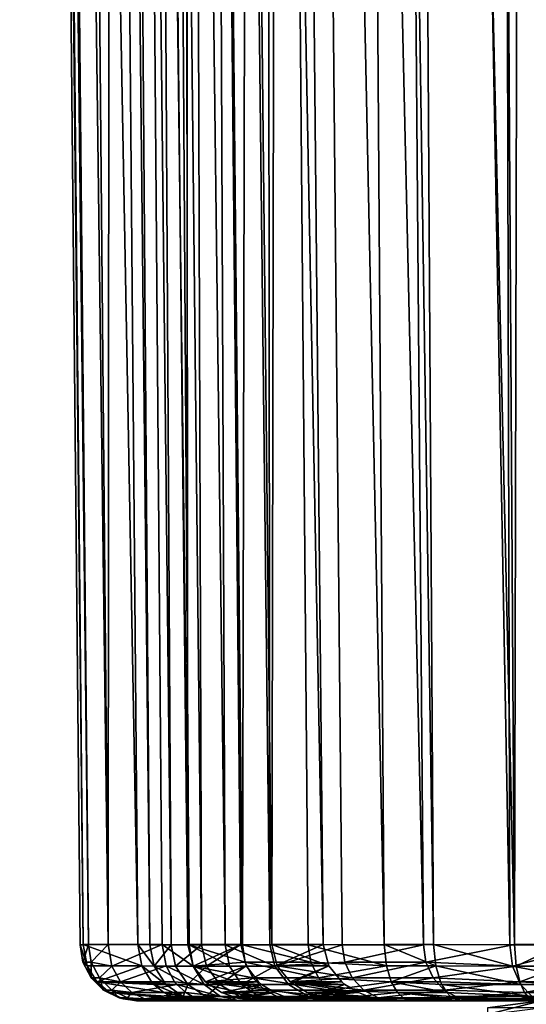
# Model space of a CAD drawing. Header units: millimetres. Extents: x -39.5 to 39.5, y -2 to 94.9.
# Tile 412 of 656: x -17.4 to -14.7, y 38 to 43.2. Entities that reach past the tile are written whole.
import ezdxf

# ---------------------------------------------------------------- set-up
doc = ezdxf.new("R2010")
doc.units = ezdxf.units.MM
doc.header["$LTSCALE"] = 65.185185
for name, color, linetype in [('11', 7, 'CONTINUOUS'), ('12', 7, 'CONTINUOUS'), ('128', 7, 'CONTINUOUS'), ('129', 7, 'CONTINUOUS'), ('130', 7, 'CONTINUOUS'), ('131', 7, 'CONTINUOUS'), ('132', 7, 'CONTINUOUS'), ('133', 7, 'CONTINUOUS'), ('134', 7, 'CONTINUOUS'), ('135', 7, 'CONTINUOUS'), ('136', 7, 'CONTINUOUS'), ('137', 7, 'CONTINUOUS'), ('138', 7, 'CONTINUOUS'), ('139', 7, 'CONTINUOUS'), ('151', 7, 'CONTINUOUS'), ('40', 7, 'CONTINUOUS'), ('41', 7, 'CONTINUOUS'), ('42', 7, 'CONTINUOUS'), ('56', 7, 'CONTINUOUS'), ('57', 7, 'CONTINUOUS'), ('58', 7, 'CONTINUOUS'), ('59', 7, 'CONTINUOUS'), ('60', 7, 'CONTINUOUS'), ('61', 7, 'CONTINUOUS'), ('634', 7, 'CONTINUOUS'), ('638', 7, 'CONTINUOUS')]:
    doc.layers.add(name, color=color, linetype=linetype)

msp = doc.modelspace()

# ---------------------------------------------------------------- linework, layer by layer
at = {"layer": '11', "color": 7, "linetype": 'Continuous'}
for points in [[(-16.7915, 38, -0.4647), (-16.5015, 38, -0.4488), (-16.7963, 38, 0.2318), (-16.7915, 38, -0.4647)], [(-16.7963, 38, 0.2318), (-16.5015, 38, -0.4488), (-16.7946, 38, 0.3335), (-16.7963, 38, 0.2318)], [(-16.5015, 38, -0.4488), (-12.1114, 38, -11.6397), (-16.7946, 38, 0.3335), (-16.5015, 38, -0.4488)], [(-16.7946, 38, 0.3335), (-12.1114, 38, -11.6397), (-16.7598, 38, 1.1314), (-16.7946, 38, 0.3335)], [(-12.1114, 38, -11.6397), (-12.0407, 38, -11.7129), (-16.7598, 38, 1.1314), (-12.1114, 38, -11.6397)], [(-16.7598, 38, 1.1314), (-12.0407, 38, -11.7129), (-16.7527, 38, 1.2319), (-16.7598, 38, 1.1314)], [(-12.0407, 38, -11.7129), (-11.5448, 38, -12.2019), (-16.7527, 38, 1.2319), (-12.0407, 38, -11.7129)], [(-16.7527, 38, 1.2319), (-11.5448, 38, -12.2019), (-16.6871, 38, 1.9264), (-16.7527, 38, 1.2319)], [(-11.5448, 38, -12.2019), (-11.351, 38, -11.9857), (-16.6871, 38, 1.9264), (-11.5448, 38, -12.2019)], [(-16.6871, 38, 1.9264), (-11.351, 38, -11.9857), (-13.717, 38, -5.5581), (-16.6871, 38, 1.9264)], [(-16.3996, 38, 1.8853), (-16.6871, 38, 1.9264), (-14.0801, 38, -4.5606), (-16.3996, 38, 1.8853)], [(-14.0801, 38, -4.5606), (-16.6871, 38, 1.9264), (-13.717, 38, -5.5581), (-14.0801, 38, -4.5606)], [(-12.9294, 38, -10.2632), (-12.1114, 38, -11.6397), (-16.5015, 38, -0.4488), (-12.9294, 38, -10.2632)], [(-16.4407, 38, -1.4844), (-12.9294, 38, -10.2632), (-16.5015, 38, -0.4488), (-16.4407, 38, -1.4844)], [(-13.5483, 38, -9.4309), (-12.9294, 38, -10.2632), (-16.4407, 38, -1.4844), (-13.5483, 38, -9.4309)], [(-14.112, 38, -8.5646), (-13.5483, 38, -9.4309), (-16.4407, 38, -1.4844), (-14.112, 38, -8.5646)], [(-16.3156, 38, -2.5104), (-14.112, 38, -8.5646), (-16.4407, 38, -1.4844), (-16.3156, 38, -2.5104)], [(-16.2483, 38, 2.9136), (-16.3996, 38, 1.8853), (-14.7306, 38, -1.4319), (-16.2483, 38, 2.9136)], [(-14.7306, 38, -1.4319), (-16.3996, 38, 1.8853), (-14.5881, 38, -2.4921), (-14.7306, 38, -1.4319)], [(-14.5881, 38, -2.4921), (-16.3996, 38, 1.8853), (-14.3702, 38, -3.5397), (-14.5881, 38, -2.4921)], [(-14.3702, 38, -3.5397), (-16.3996, 38, 1.8853), (-14.0801, 38, -4.5606), (-14.3702, 38, -3.5397)], [(-14.6205, 38, -7.6641), (-14.112, 38, -8.5646), (-16.3156, 38, -2.5104), (-14.6205, 38, -7.6641)], [(-16.1263, 38, -3.527), (-14.6205, 38, -7.6641), (-16.3156, 38, -2.5104), (-16.1263, 38, -3.527)], [(-16.0341, 38, 3.9255), (-16.2483, 38, 2.9136), (-14.7943, 38, -0.3618), (-16.0341, 38, 3.9255)], [(-14.7943, 38, -0.3618), (-16.2483, 38, 2.9136), (-14.7306, 38, -1.4319), (-14.7943, 38, -0.3618)], [(-15.3355, 38, -6.8551), (-15.0737, 38, -6.7295), (-16.1541, 38, -4.6061), (-15.3355, 38, -6.8551)], [(-16.1541, 38, -4.6061), (-15.0737, 38, -6.7295), (-15.8727, 38, -4.534), (-16.1541, 38, -4.6061)], [(-15.9489, 38, -5.2728), (-15.3355, 38, -6.8551), (-16.1541, 38, -4.6061), (-15.9489, 38, -5.2728)], [(-15.8727, 38, -4.534), (-14.6205, 38, -7.6641), (-16.1263, 38, -3.527), (-15.8727, 38, -4.534)], [(-15.7571, 38, 4.921), (-16.0341, 38, 3.9255), (-14.6955, 38, 1.7586), (-15.7571, 38, 4.921)], [(-14.6955, 38, 1.7586), (-16.0341, 38, 3.9255), (-14.7819, 38, 0.7103), (-14.6955, 38, 1.7586)], [(-14.7819, 38, 0.7103), (-16.0341, 38, 3.9255), (-14.7943, 38, -0.3618), (-14.7819, 38, 0.7103)], [(-15.6065, 38, -6.2135), (-15.3355, 38, -6.8551), (-15.9489, 38, -5.2728), (-15.6065, 38, -6.2135)], [(-15.917, 38, -5.3684), (-15.6065, 38, -6.2135), (-15.9489, 38, -5.2728), (-15.917, 38, -5.3684)], [(-15.6438, 38, -6.1189), (-15.6065, 38, -6.2135), (-15.917, 38, -5.3684), (-15.6438, 38, -6.1189)], [(-15.0737, 38, -6.7295), (-14.6205, 38, -7.6641), (-15.8727, 38, -4.534), (-15.0737, 38, -6.7295)], [(-15.4172, 38, 5.9002), (-15.7571, 38, 4.921), (-14.534, 38, 2.7883), (-15.4172, 38, 5.9002)], [(-14.534, 38, 2.7883), (-15.7571, 38, 4.921), (-14.6955, 38, 1.7586), (-14.534, 38, 2.7883)], [(-15.6911, 38, 5.9965), (-15.4172, 38, 5.9002), (-15.4291, 38, 6.6419), (-15.6911, 38, 5.9965)], [(-15.4291, 38, 6.6419), (-15.4172, 38, 5.9002), (-14.3084, 38, 3.7851), (-15.4291, 38, 6.6419)], [(-15.3886, 38, 6.7352), (-15.4291, 38, 6.6419), (-14.3084, 38, 3.7851), (-15.3886, 38, 6.7352)], [(-14.3084, 38, 3.7851), (-15.4172, 38, 5.9002), (-14.534, 38, 2.7883), (-14.3084, 38, 3.7851)], [(-15.051, 38, 7.459), (-15.3886, 38, 6.7352), (-14.3084, 38, 3.7851), (-15.051, 38, 7.459)], [(-15.006, 38, 7.5491), (-15.051, 38, 7.459), (-14.019, 38, 4.7456), (-15.006, 38, 7.5491)], [(-14.019, 38, 4.7456), (-15.051, 38, 7.459), (-14.3084, 38, 3.7851), (-14.019, 38, 4.7456)], [(-14.6797, 38, 8.1656), (-15.006, 38, 7.5491), (-13.6696, 38, 5.6724), (-14.6797, 38, 8.1656)], [(-13.6696, 38, 5.6724), (-15.006, 38, 7.5491), (-14.019, 38, 4.7456), (-13.6696, 38, 5.6724)]]:
    msp.add_3dface(points, dxfattribs=at)
at = {"layer": '12', "color": 7, "linetype": 'Continuous'}
for points in [[(-17.0701, 71, -0.9232), (-16.9724, 71, -2.0434), (-16.7251, 38.2974, -1.6633), (-17.0701, 71, -0.9232)], [(-16.7902, 38.2987, -0.765), (-17.0701, 71, -0.9232), (-16.7251, 38.2974, -1.6633), (-16.7902, 38.2987, -0.765)], [(-16.9724, 71, -2.0434), (-16.8014, 71, -3.1548), (-16.612, 38.2974, -2.5568), (-16.9724, 71, -2.0434)], [(-16.7251, 38.2974, -1.6633), (-16.9724, 71, -2.0434), (-16.612, 38.2974, -2.5568), (-16.7251, 38.2974, -1.6633)], [(-16.9246, 71, 2.4075), (-16.6596, 38.2987, 2.2255), (-16.5165, 38.2974, 3.1148), (-16.9246, 71, 2.4075)], [(-16.7297, 71, 3.5149), (-16.9246, 71, 2.4075), (-16.5165, 38.2974, 3.1148), (-16.7297, 71, 3.5149)], [(-16.8014, 71, -3.1548), (-16.5576, 71, -4.2526), (-16.4512, 38.2974, -3.443), (-16.8014, 71, -3.1548)], [(-16.612, 38.2974, -2.5568), (-16.8014, 71, -3.1548), (-16.4512, 38.2974, -3.443), (-16.612, 38.2974, -2.5568)], [(-16.4625, 71, 4.6072), (-16.7297, 71, 3.5149), (-16.3259, 38.2974, 3.9951), (-16.4625, 71, 4.6072)], [(-16.3259, 38.2974, 3.9951), (-16.7297, 71, 3.5149), (-16.5165, 38.2974, 3.1148), (-16.3259, 38.2974, 3.9951)], [(-16.5576, 71, -4.2526), (-16.2432, 38.2987, -4.3193), (-16.4512, 38.2974, -3.443), (-16.5576, 71, -4.2526)], [(-16.124, 71, 5.6795), (-16.4625, 71, 4.6072), (-16.0885, 38.2974, 4.8638), (-16.124, 71, 5.6795)], [(-16.0885, 38.2974, 4.8638), (-16.4625, 71, 4.6072), (-16.3259, 38.2974, 3.9951), (-16.0885, 38.2974, 4.8638)], [(-15.8049, 38.2987, 5.7185), (-16.124, 71, 5.6795), (-16.0885, 38.2974, 4.8638), (-15.8049, 38.2987, 5.7185)], [(-15.4174, 71, -7.3854), (-14.8985, 71, -8.383), (-14.8155, 38.2974, -7.9371), (-15.4174, 71, -7.3854)], [(-15.2194, 38.2987, -7.1321), (-15.4174, 71, -7.3854), (-14.8155, 38.2974, -7.9371), (-15.2194, 38.2987, -7.1321)], [(-14.8985, 71, -8.383), (-14.3151, 71, -9.3443), (-14.369, 38.2974, -8.7193), (-14.8985, 71, -8.383)], [(-14.8155, 38.2974, -7.9371), (-14.8985, 71, -8.383), (-14.369, 38.2974, -8.7193), (-14.8155, 38.2974, -7.9371)]]:
    msp.add_3dface(points, dxfattribs=at)
at = {"layer": '128', "color": 7, "linetype": 'Continuous'}
for points in [[(-15.2194, 38.2987, -7.1321), (-14.8155, 38.2974, -7.9371), (-14.8003, 38.1834, -7.9154), (-15.2194, 38.2987, -7.1321)], [(-15.2083, 38.1845, -7.1012), (-15.2194, 38.2987, -7.1321), (-14.8003, 38.1834, -7.9154), (-15.2083, 38.1845, -7.1012)], [(-14.8155, 38.2974, -7.9371), (-14.369, 38.2974, -8.7193), (-14.8003, 38.1834, -7.9154), (-14.8155, 38.2974, -7.9371)], [(-14.8003, 38.1834, -7.9154), (-14.369, 38.2974, -8.7193), (-14.3489, 38.1834, -8.7071), (-14.8003, 38.1834, -7.9154)], [(-15.2083, 38.1845, -7.1012), (-14.8003, 38.1834, -7.9154), (-14.7586, 38.0869, -7.8549), (-15.2083, 38.1845, -7.1012)], [(-15.1828, 38.1001, -7.03), (-15.2083, 38.1845, -7.1012), (-14.7586, 38.0869, -7.8549), (-15.1828, 38.1001, -7.03)], [(-14.8003, 38.1834, -7.9154), (-14.3489, 38.1834, -8.7071), (-14.293, 38.0869, -8.6732), (-14.8003, 38.1834, -7.9154)], [(-14.7586, 38.0869, -7.8549), (-14.8003, 38.1834, -7.9154), (-14.293, 38.0869, -8.6732), (-14.7586, 38.0869, -7.8549)], [(-15.1767, 38.0863, -7.0125), (-15.1828, 38.1001, -7.03), (-14.7586, 38.0869, -7.8549), (-15.1767, 38.0863, -7.0125)], [(-15.1767, 38.0863, -7.0125), (-14.7586, 38.0869, -7.8549), (-14.6959, 38.0225, -7.7659), (-15.1767, 38.0863, -7.0125)], [(-15.1493, 38.0429, -6.9372), (-15.1767, 38.0863, -7.0125), (-14.6959, 38.0225, -7.7659), (-15.1493, 38.0429, -6.9372)], [(-14.7586, 38.0869, -7.8549), (-14.293, 38.0869, -8.6732), (-14.6959, 38.0225, -7.7659), (-14.7586, 38.0869, -7.8549)], [(-15.1293, 38.0222, -6.8819), (-15.1493, 38.0429, -6.9372), (-14.6959, 38.0225, -7.7659), (-15.1293, 38.0222, -6.8819)], [(-14.6205, 38, -7.6641), (-15.1293, 38.0222, -6.8819), (-14.6959, 38.0225, -7.7659), (-14.6205, 38, -7.6641)], [(-15.1293, 38.0222, -6.8819), (-14.6205, 38, -7.6641), (-15.1119, 38.0102, -6.834), (-15.1293, 38.0222, -6.8819)], [(-14.6205, 38, -7.6641), (-15.0737, 38, -6.7295), (-15.1119, 38.0102, -6.834), (-14.6205, 38, -7.6641)]]:
    msp.add_3dface(points, dxfattribs=at)
at = {"layer": '129', "color": 7, "linetype": 'Continuous'}
for points in [[(-15.4811, 38.2987, -7.2577), (-15.2194, 38.2987, -7.1321), (-15.2083, 38.1845, -7.1012), (-15.4811, 38.2987, -7.2577)], [(-15.4811, 38.2987, -7.2577), (-15.2083, 38.1845, -7.1012), (-15.4701, 38.1847, -7.2268), (-15.4811, 38.2987, -7.2577)], [(-15.4701, 38.1847, -7.2268), (-15.2083, 38.1845, -7.1012), (-15.4446, 38.1002, -7.1556), (-15.4701, 38.1847, -7.2268)], [(-15.2083, 38.1845, -7.1012), (-15.1828, 38.1001, -7.03), (-15.4446, 38.1002, -7.1556), (-15.2083, 38.1845, -7.1012)], [(-15.1828, 38.1001, -7.03), (-15.1767, 38.0863, -7.0125), (-15.4446, 38.1002, -7.1556), (-15.1828, 38.1001, -7.03)], [(-15.1767, 38.0863, -7.0125), (-15.1493, 38.0429, -6.9372), (-15.4446, 38.1002, -7.1556), (-15.1767, 38.0863, -7.0125)], [(-15.4446, 38.1002, -7.1556), (-15.1493, 38.0429, -6.9372), (-15.4111, 38.0428, -7.0626), (-15.4446, 38.1002, -7.1556)], [(-15.1493, 38.0429, -6.9372), (-15.1293, 38.0222, -6.8819), (-15.4111, 38.0428, -7.0626), (-15.1493, 38.0429, -6.9372)], [(-15.1293, 38.0222, -6.8819), (-15.1119, 38.0102, -6.834), (-15.4111, 38.0428, -7.0626), (-15.1293, 38.0222, -6.8819)], [(-15.4111, 38.0428, -7.0626), (-15.1119, 38.0102, -6.834), (-15.3736, 38.0102, -6.9593), (-15.4111, 38.0428, -7.0626)], [(-15.0737, 38, -6.7295), (-15.3355, 38, -6.8551), (-15.3736, 38.0102, -6.9593), (-15.0737, 38, -6.7295)], [(-15.1119, 38.0102, -6.834), (-15.0737, 38, -6.7295), (-15.3736, 38.0102, -6.9593), (-15.1119, 38.0102, -6.834)]]:
    msp.add_3dface(points, dxfattribs=at)
at = {"layer": '130', "color": 7, "linetype": 'Continuous'}
for points in [[(-16.5244, 38.2987, -4.3914), (-16.2337, 38.2971, -5.367), (-16.2191, 38.2051, -5.3621), (-16.5244, 38.2987, -4.3914)], [(-16.5244, 38.2987, -4.3914), (-16.2191, 38.2051, -5.3621), (-16.496, 38.1844, -4.408), (-16.5244, 38.2987, -4.3914)], [(-16.2337, 38.2971, -5.367), (-15.8852, 38.2971, -6.3245), (-15.8709, 38.2051, -6.3188), (-16.2337, 38.2971, -5.367)], [(-16.2337, 38.2971, -5.367), (-15.8709, 38.2051, -6.3188), (-16.2191, 38.2051, -5.3621), (-16.2337, 38.2971, -5.367)], [(-15.8852, 38.2971, -6.3245), (-15.4811, 38.2987, -7.2577), (-15.4701, 38.1847, -7.2268), (-15.8852, 38.2971, -6.3245)], [(-15.8852, 38.2971, -6.3245), (-15.4701, 38.1847, -7.2268), (-15.8709, 38.2051, -6.3188), (-15.8852, 38.2971, -6.3245)], [(-16.2191, 38.2051, -5.3621), (-16.1784, 38.1222, -5.3486), (-16.496, 38.1844, -4.408), (-16.2191, 38.2051, -5.3621)], [(-16.496, 38.1844, -4.408), (-16.1784, 38.1222, -5.3486), (-16.4306, 38.1001, -4.4461), (-16.496, 38.1844, -4.408)], [(-15.8709, 38.2051, -6.3188), (-15.831, 38.1222, -6.3029), (-16.2191, 38.2051, -5.3621), (-15.8709, 38.2051, -6.3188)], [(-16.2191, 38.2051, -5.3621), (-15.831, 38.1222, -6.3029), (-16.1784, 38.1222, -5.3486), (-16.2191, 38.2051, -5.3621)], [(-15.8709, 38.2051, -6.3188), (-15.4701, 38.1847, -7.2268), (-15.831, 38.1222, -6.3029), (-15.8709, 38.2051, -6.3188)], [(-15.4701, 38.1847, -7.2268), (-15.4446, 38.1002, -7.1556), (-15.831, 38.1222, -6.3029), (-15.4701, 38.1847, -7.2268)], [(-16.1784, 38.1222, -5.3486), (-16.1154, 38.0566, -5.3278), (-16.4306, 38.1001, -4.4461), (-16.1784, 38.1222, -5.3486)], [(-15.831, 38.1222, -6.3029), (-15.7694, 38.0566, -6.2784), (-16.1784, 38.1222, -5.3486), (-15.831, 38.1222, -6.3029)], [(-16.1784, 38.1222, -5.3486), (-15.7694, 38.0566, -6.2784), (-16.1154, 38.0566, -5.3278), (-16.1784, 38.1222, -5.3486)], [(-15.831, 38.1222, -6.3029), (-15.4446, 38.1002, -7.1556), (-15.7694, 38.0566, -6.2784), (-15.831, 38.1222, -6.3029)], [(-16.4306, 38.1001, -4.4461), (-16.1154, 38.0566, -5.3278), (-16.3455, 38.0429, -4.4957), (-16.4306, 38.1001, -4.4461)], [(-15.4446, 38.1002, -7.1556), (-15.4111, 38.0428, -7.0626), (-15.7694, 38.0566, -6.2784), (-15.4446, 38.1002, -7.1556)], [(-16.1154, 38.0566, -5.3278), (-16.0364, 38.0145, -5.3017), (-16.3455, 38.0429, -4.4957), (-16.1154, 38.0566, -5.3278)], [(-16.3455, 38.0429, -4.4957), (-16.0364, 38.0145, -5.3017), (-16.2504, 38.0102, -4.5507), (-16.3455, 38.0429, -4.4957)], [(-15.7694, 38.0566, -6.2784), (-15.6921, 38.0145, -6.2476), (-16.1154, 38.0566, -5.3278), (-15.7694, 38.0566, -6.2784)], [(-16.1154, 38.0566, -5.3278), (-15.6921, 38.0145, -6.2476), (-16.0364, 38.0145, -5.3017), (-16.1154, 38.0566, -5.3278)], [(-15.7694, 38.0566, -6.2784), (-15.4111, 38.0428, -7.0626), (-15.6921, 38.0145, -6.2476), (-15.7694, 38.0566, -6.2784)], [(-15.4111, 38.0428, -7.0626), (-15.3736, 38.0102, -6.9593), (-15.6921, 38.0145, -6.2476), (-15.4111, 38.0428, -7.0626)], [(-16.0364, 38.0145, -5.3017), (-15.9489, 38, -5.2728), (-16.2504, 38.0102, -4.5507), (-16.0364, 38.0145, -5.3017)], [(-15.9489, 38, -5.2728), (-16.1541, 38, -4.6061), (-16.2504, 38.0102, -4.5507), (-15.9489, 38, -5.2728)], [(-15.6065, 38, -6.2135), (-15.6438, 38, -6.1189), (-16.0364, 38.0145, -5.3017), (-15.6065, 38, -6.2135)], [(-15.6921, 38.0145, -6.2476), (-15.6065, 38, -6.2135), (-16.0364, 38.0145, -5.3017), (-15.6921, 38.0145, -6.2476)], [(-15.6438, 38, -6.1189), (-15.917, 38, -5.3684), (-16.0364, 38.0145, -5.3017), (-15.6438, 38, -6.1189)], [(-15.917, 38, -5.3684), (-15.9489, 38, -5.2728), (-16.0364, 38.0145, -5.3017), (-15.917, 38, -5.3684)], [(-15.3355, 38, -6.8551), (-15.6065, 38, -6.2135), (-15.6921, 38.0145, -6.2476), (-15.3355, 38, -6.8551)], [(-15.3736, 38.0102, -6.9593), (-15.3355, 38, -6.8551), (-15.6921, 38.0145, -6.2476), (-15.3736, 38.0102, -6.9593)]]:
    msp.add_3dface(points, dxfattribs=at)
at = {"layer": '131', "color": 7, "linetype": 'Continuous'}
for points in [[(-16.2432, 38.2987, -4.3193), (-16.5244, 38.2987, -4.3914), (-16.496, 38.1844, -4.408), (-16.2432, 38.2987, -4.3193)], [(-16.2432, 38.2987, -4.3193), (-16.496, 38.1844, -4.408), (-16.2149, 38.1847, -4.3358), (-16.2432, 38.2987, -4.3193)], [(-16.496, 38.1844, -4.408), (-16.4306, 38.1001, -4.4461), (-16.2149, 38.1847, -4.3358), (-16.496, 38.1844, -4.408)], [(-16.2149, 38.1847, -4.3358), (-16.4306, 38.1001, -4.4461), (-16.1495, 38.1002, -4.374), (-16.2149, 38.1847, -4.3358)], [(-16.1495, 38.1002, -4.374), (-16.4306, 38.1001, -4.4461), (-16.1336, 38.0863, -4.3835), (-16.1495, 38.1002, -4.374)], [(-16.4306, 38.1001, -4.4461), (-16.3455, 38.0429, -4.4957), (-16.1336, 38.0863, -4.3835), (-16.4306, 38.1001, -4.4461)], [(-16.1336, 38.0863, -4.3835), (-16.3455, 38.0429, -4.4957), (-16.0641, 38.0428, -4.4237), (-16.1336, 38.0863, -4.3835)], [(-16.3455, 38.0429, -4.4957), (-16.2504, 38.0102, -4.5507), (-16.0641, 38.0428, -4.4237), (-16.3455, 38.0429, -4.4957)], [(-16.0641, 38.0428, -4.4237), (-16.2504, 38.0102, -4.5507), (-16.0133, 38.0222, -4.4531), (-16.0641, 38.0428, -4.4237)], [(-16.0133, 38.0222, -4.4531), (-16.2504, 38.0102, -4.5507), (-15.9689, 38.0102, -4.4787), (-16.0133, 38.0222, -4.4531)], [(-16.2504, 38.0102, -4.5507), (-16.1541, 38, -4.6061), (-15.9689, 38.0102, -4.4787), (-16.2504, 38.0102, -4.5507)], [(-16.1541, 38, -4.6061), (-15.8727, 38, -4.534), (-15.9689, 38.0102, -4.4787), (-16.1541, 38, -4.6061)]]:
    msp.add_3dface(points, dxfattribs=at)
at = {"layer": '132', "color": 7, "linetype": 'Continuous'}
for points in [[(-16.7902, 38.2987, -0.765), (-16.7251, 38.2974, -1.6633), (-16.7028, 38.1834, -1.6491), (-16.7902, 38.2987, -0.765)], [(-16.7681, 38.1845, -0.7407), (-16.7902, 38.2987, -0.765), (-16.7028, 38.1834, -1.6491), (-16.7681, 38.1845, -0.7407)], [(-16.7251, 38.2974, -1.6633), (-16.612, 38.2974, -2.5568), (-16.7028, 38.1834, -1.6491), (-16.7251, 38.2974, -1.6633)], [(-16.7028, 38.1834, -1.6491), (-16.612, 38.2974, -2.5568), (-16.5887, 38.1834, -2.5533), (-16.7028, 38.1834, -1.6491)], [(-16.612, 38.2974, -2.5568), (-16.4512, 38.2974, -3.443), (-16.5887, 38.1834, -2.5533), (-16.612, 38.2974, -2.5568)], [(-16.5887, 38.1834, -2.5533), (-16.4512, 38.2974, -3.443), (-16.4256, 38.1834, -3.4499), (-16.5887, 38.1834, -2.5533)], [(-16.4512, 38.2974, -3.443), (-16.2432, 38.2987, -4.3193), (-16.4256, 38.1834, -3.4499), (-16.4512, 38.2974, -3.443)], [(-16.2432, 38.2987, -4.3193), (-16.2149, 38.1847, -4.3358), (-16.4256, 38.1834, -3.4499), (-16.2432, 38.2987, -4.3193)], [(-16.7681, 38.1845, -0.7407), (-16.7028, 38.1834, -1.6491), (-16.6411, 38.0869, -1.6091), (-16.7681, 38.1845, -0.7407)], [(-16.7173, 38.1001, -0.6846), (-16.7681, 38.1845, -0.7407), (-16.6411, 38.0869, -1.6091), (-16.7173, 38.1001, -0.6846)], [(-16.7028, 38.1834, -1.6491), (-16.5887, 38.1834, -2.5533), (-16.5242, 38.0869, -2.5433), (-16.7028, 38.1834, -1.6491)], [(-16.6411, 38.0869, -1.6091), (-16.7028, 38.1834, -1.6491), (-16.5242, 38.0869, -2.5433), (-16.6411, 38.0869, -1.6091)], [(-16.5887, 38.1834, -2.5533), (-16.4256, 38.1834, -3.4499), (-16.5242, 38.0869, -2.5433), (-16.5887, 38.1834, -2.5533)], [(-16.5242, 38.0869, -2.5433), (-16.4256, 38.1834, -3.4499), (-16.3548, 38.0869, -3.4694), (-16.5242, 38.0869, -2.5433)], [(-16.4256, 38.1834, -3.4499), (-16.2149, 38.1847, -4.3358), (-16.3548, 38.0869, -3.4694), (-16.4256, 38.1834, -3.4499)], [(-16.2149, 38.1847, -4.3358), (-16.1495, 38.1002, -4.374), (-16.3548, 38.0869, -3.4694), (-16.2149, 38.1847, -4.3358)], [(-16.705, 38.0863, -0.6708), (-16.7173, 38.1001, -0.6846), (-16.6411, 38.0869, -1.6091), (-16.705, 38.0863, -0.6708)], [(-16.705, 38.0863, -0.6708), (-16.6411, 38.0869, -1.6091), (-16.5491, 38.0225, -1.5509), (-16.705, 38.0863, -0.6708)], [(-16.6509, 38.0429, -0.6117), (-16.705, 38.0863, -0.6708), (-16.5491, 38.0225, -1.5509), (-16.6509, 38.0429, -0.6117)], [(-16.6411, 38.0869, -1.6091), (-16.5242, 38.0869, -2.5433), (-16.5491, 38.0225, -1.5509), (-16.6411, 38.0869, -1.6091)], [(-16.5491, 38.0225, -1.5509), (-16.5242, 38.0869, -2.5433), (-16.4282, 38.0225, -2.5285), (-16.5491, 38.0225, -1.5509)], [(-16.5242, 38.0869, -2.5433), (-16.3548, 38.0869, -3.4694), (-16.4282, 38.0225, -2.5285), (-16.5242, 38.0869, -2.5433)], [(-16.4282, 38.0225, -2.5285), (-16.3548, 38.0869, -3.4694), (-16.2495, 38.0225, -3.4973), (-16.4282, 38.0225, -2.5285)], [(-16.1495, 38.1002, -4.374), (-16.1336, 38.0863, -4.3835), (-16.3548, 38.0869, -3.4694), (-16.1495, 38.1002, -4.374)], [(-16.3548, 38.0869, -3.4694), (-16.1336, 38.0863, -4.3835), (-16.2495, 38.0225, -3.4973), (-16.3548, 38.0869, -3.4694)], [(-16.1336, 38.0863, -4.3835), (-16.0641, 38.0428, -4.4237), (-16.2495, 38.0225, -3.4973), (-16.1336, 38.0863, -4.3835)], [(-16.6112, 38.0222, -0.5683), (-16.6509, 38.0429, -0.6117), (-16.5491, 38.0225, -1.5509), (-16.6112, 38.0222, -0.5683)], [(-16.4407, 38, -1.4844), (-16.6112, 38.0222, -0.5683), (-16.5491, 38.0225, -1.5509), (-16.4407, 38, -1.4844)], [(-16.6112, 38.0222, -0.5683), (-16.4407, 38, -1.4844), (-16.5768, 38.0102, -0.5307), (-16.6112, 38.0222, -0.5683)], [(-16.3156, 38, -2.5104), (-16.4407, 38, -1.4844), (-16.5491, 38.0225, -1.5509), (-16.3156, 38, -2.5104)], [(-16.3156, 38, -2.5104), (-16.5491, 38.0225, -1.5509), (-16.4282, 38.0225, -2.5285), (-16.3156, 38, -2.5104)], [(-16.3156, 38, -2.5104), (-16.4282, 38.0225, -2.5285), (-16.2495, 38.0225, -3.4973), (-16.3156, 38, -2.5104)], [(-16.1263, 38, -3.527), (-16.3156, 38, -2.5104), (-16.2495, 38.0225, -3.4973), (-16.1263, 38, -3.527)], [(-16.0641, 38.0428, -4.4237), (-16.0133, 38.0222, -4.4531), (-16.2495, 38.0225, -3.4973), (-16.0641, 38.0428, -4.4237)], [(-16.0133, 38.0222, -4.4531), (-16.1263, 38, -3.527), (-16.2495, 38.0225, -3.4973), (-16.0133, 38.0222, -4.4531)], [(-16.1263, 38, -3.527), (-16.0133, 38.0222, -4.4531), (-15.9689, 38.0102, -4.4787), (-16.1263, 38, -3.527)], [(-16.4407, 38, -1.4844), (-16.5015, 38, -0.4488), (-16.5768, 38.0102, -0.5307), (-16.4407, 38, -1.4844)], [(-15.8727, 38, -4.534), (-16.1263, 38, -3.527), (-15.9689, 38.0102, -4.4787), (-15.8727, 38, -4.534)]]:
    msp.add_3dface(points, dxfattribs=at)
at = {"layer": '133', "color": 7, "linetype": 'Continuous'}
for points in [[(-17.0801, 38.2987, -0.7809), (-16.7902, 38.2987, -0.765), (-16.7681, 38.1845, -0.7407), (-17.0801, 38.2987, -0.7809)], [(-17.0801, 38.2987, -0.7809), (-16.7681, 38.1845, -0.7407), (-17.0581, 38.1847, -0.7566), (-17.0801, 38.2987, -0.7809)], [(-17.0581, 38.1847, -0.7566), (-16.7681, 38.1845, -0.7407), (-17.0072, 38.1002, -0.7005), (-17.0581, 38.1847, -0.7566)], [(-16.7681, 38.1845, -0.7407), (-16.7173, 38.1001, -0.6846), (-17.0072, 38.1002, -0.7005), (-16.7681, 38.1845, -0.7407)], [(-16.7173, 38.1001, -0.6846), (-16.705, 38.0863, -0.6708), (-17.0072, 38.1002, -0.7005), (-16.7173, 38.1001, -0.6846)], [(-16.705, 38.0863, -0.6708), (-16.6509, 38.0429, -0.6117), (-17.0072, 38.1002, -0.7005), (-16.705, 38.0863, -0.6708)], [(-17.0072, 38.1002, -0.7005), (-16.6509, 38.0429, -0.6117), (-16.9407, 38.0428, -0.6274), (-17.0072, 38.1002, -0.7005)], [(-16.6509, 38.0429, -0.6117), (-16.6112, 38.0222, -0.5683), (-16.9407, 38.0428, -0.6274), (-16.6509, 38.0429, -0.6117)], [(-16.6112, 38.0222, -0.5683), (-16.5768, 38.0102, -0.5307), (-16.9407, 38.0428, -0.6274), (-16.6112, 38.0222, -0.5683)], [(-16.9407, 38.0428, -0.6274), (-16.5768, 38.0102, -0.5307), (-16.8665, 38.0102, -0.5463), (-16.9407, 38.0428, -0.6274)], [(-16.5015, 38, -0.4488), (-16.7915, 38, -0.4647), (-16.8665, 38.0102, -0.5463), (-16.5015, 38, -0.4488)], [(-16.5768, 38.0102, -0.5307), (-16.5015, 38, -0.4488), (-16.8665, 38.0102, -0.5463), (-16.5768, 38.0102, -0.5307)]]:
    msp.add_3dface(points, dxfattribs=at)
at = {"layer": '134', "color": 7, "linetype": 'Continuous'}
for points in [[(-17.0963, 38.2971, 0.236), (-17.0801, 38.2987, -0.7809), (-17.0581, 38.1847, -0.7566), (-17.0963, 38.2971, 0.236)], [(-17.0519, 38.2971, 1.254), (-17.0963, 38.2971, 0.236), (-17.0809, 38.2051, 0.2357), (-17.0519, 38.2971, 1.254)], [(-17.0963, 38.2971, 0.236), (-17.0581, 38.1847, -0.7566), (-17.0809, 38.2051, 0.2357), (-17.0963, 38.2971, 0.236)], [(-17.0519, 38.2971, 1.254), (-17.0809, 38.2051, 0.2357), (-17.0365, 38.2051, 1.2528), (-17.0519, 38.2971, 1.254)], [(-16.947, 38.2987, 2.2665), (-17.0519, 38.2971, 1.254), (-17.0365, 38.2051, 1.2528), (-16.947, 38.2987, 2.2665)], [(-16.947, 38.2987, 2.2665), (-17.0365, 38.2051, 1.2528), (-16.9271, 38.1844, 2.2403), (-16.947, 38.2987, 2.2665)], [(-17.0809, 38.2051, 0.2357), (-17.0581, 38.1847, -0.7566), (-17.038, 38.1222, 0.2352), (-17.0809, 38.2051, 0.2357)], [(-17.0809, 38.2051, 0.2357), (-17.038, 38.1222, 0.2352), (-17.0365, 38.2051, 1.2528), (-17.0809, 38.2051, 0.2357)], [(-17.0581, 38.1847, -0.7566), (-17.0072, 38.1002, -0.7005), (-17.038, 38.1222, 0.2352), (-17.0581, 38.1847, -0.7566)], [(-17.0365, 38.2051, 1.2528), (-17.038, 38.1222, 0.2352), (-16.9937, 38.1222, 1.2497), (-17.0365, 38.2051, 1.2528)], [(-17.0365, 38.2051, 1.2528), (-16.9937, 38.1222, 1.2497), (-16.9271, 38.1844, 2.2403), (-17.0365, 38.2051, 1.2528)], [(-16.9271, 38.1844, 2.2403), (-16.9937, 38.1222, 1.2497), (-16.8814, 38.1001, 2.18), (-16.9271, 38.1844, 2.2403)], [(-17.038, 38.1222, 0.2352), (-17.0072, 38.1002, -0.7005), (-16.9717, 38.0566, 0.2342), (-17.038, 38.1222, 0.2352)], [(-17.038, 38.1222, 0.2352), (-16.9717, 38.0566, 0.2342), (-16.9937, 38.1222, 1.2497), (-17.038, 38.1222, 0.2352)], [(-16.9937, 38.1222, 1.2497), (-16.9717, 38.0566, 0.2342), (-16.9276, 38.0566, 1.2448), (-16.9937, 38.1222, 1.2497)], [(-16.9937, 38.1222, 1.2497), (-16.9276, 38.0566, 1.2448), (-16.8814, 38.1001, 2.18), (-16.9937, 38.1222, 1.2497)], [(-17.0072, 38.1002, -0.7005), (-16.9407, 38.0428, -0.6274), (-16.9717, 38.0566, 0.2342), (-17.0072, 38.1002, -0.7005)], [(-16.8814, 38.1001, 2.18), (-16.9276, 38.0566, 1.2448), (-16.8217, 38.0429, 2.1017), (-16.8814, 38.1001, 2.18)], [(-16.9717, 38.0566, 0.2342), (-16.9407, 38.0428, -0.6274), (-16.8885, 38.0145, 0.2331), (-16.9717, 38.0566, 0.2342)], [(-16.9717, 38.0566, 0.2342), (-16.8885, 38.0145, 0.2331), (-16.9276, 38.0566, 1.2448), (-16.9717, 38.0566, 0.2342)], [(-16.9407, 38.0428, -0.6274), (-16.8665, 38.0102, -0.5463), (-16.8885, 38.0145, 0.2331), (-16.9407, 38.0428, -0.6274)], [(-16.9276, 38.0566, 1.2448), (-16.8885, 38.0145, 0.2331), (-16.8446, 38.0145, 1.2387), (-16.9276, 38.0566, 1.2448)], [(-16.9276, 38.0566, 1.2448), (-16.8446, 38.0145, 1.2387), (-16.8217, 38.0429, 2.1017), (-16.9276, 38.0566, 1.2448)], [(-16.8217, 38.0429, 2.1017), (-16.8446, 38.0145, 1.2387), (-16.7549, 38.0102, 2.0145), (-16.8217, 38.0429, 2.1017)], [(-16.7915, 38, -0.4647), (-16.7963, 38, 0.2318), (-16.8885, 38.0145, 0.2331), (-16.7915, 38, -0.4647)], [(-16.8665, 38.0102, -0.5463), (-16.7915, 38, -0.4647), (-16.8885, 38.0145, 0.2331), (-16.8665, 38.0102, -0.5463)], [(-16.8885, 38.0145, 0.2331), (-16.7963, 38, 0.2318), (-16.8446, 38.0145, 1.2387), (-16.8885, 38.0145, 0.2331)], [(-16.7963, 38, 0.2318), (-16.7946, 38, 0.3335), (-16.8446, 38.0145, 1.2387), (-16.7963, 38, 0.2318)], [(-16.7946, 38, 0.3335), (-16.7598, 38, 1.1314), (-16.8446, 38.0145, 1.2387), (-16.7946, 38, 0.3335)], [(-16.7598, 38, 1.1314), (-16.7527, 38, 1.2319), (-16.8446, 38.0145, 1.2387), (-16.7598, 38, 1.1314)], [(-16.8446, 38.0145, 1.2387), (-16.7527, 38, 1.2319), (-16.7549, 38.0102, 2.0145), (-16.8446, 38.0145, 1.2387)], [(-16.7527, 38, 1.2319), (-16.6871, 38, 1.9264), (-16.7549, 38.0102, 2.0145), (-16.7527, 38, 1.2319)]]:
    msp.add_3dface(points, dxfattribs=at)
at = {"layer": '135', "color": 7, "linetype": 'Continuous'}
for points in [[(-16.6596, 38.2987, 2.2255), (-16.947, 38.2987, 2.2665), (-16.9271, 38.1844, 2.2403), (-16.6596, 38.2987, 2.2255)], [(-16.6596, 38.2987, 2.2255), (-16.9271, 38.1844, 2.2403), (-16.6399, 38.1847, 2.1994), (-16.6596, 38.2987, 2.2255)], [(-16.9271, 38.1844, 2.2403), (-16.8814, 38.1001, 2.18), (-16.6399, 38.1847, 2.1994), (-16.9271, 38.1844, 2.2403)], [(-16.6399, 38.1847, 2.1994), (-16.8814, 38.1001, 2.18), (-16.5941, 38.1002, 2.1391), (-16.6399, 38.1847, 2.1994)], [(-16.5941, 38.1002, 2.1391), (-16.8814, 38.1001, 2.18), (-16.583, 38.0863, 2.1242), (-16.5941, 38.1002, 2.1391)], [(-16.8814, 38.1001, 2.18), (-16.8217, 38.0429, 2.1017), (-16.583, 38.0863, 2.1242), (-16.8814, 38.1001, 2.18)], [(-16.583, 38.0863, 2.1242), (-16.8217, 38.0429, 2.1017), (-16.5342, 38.0428, 2.0605), (-16.583, 38.0863, 2.1242)], [(-16.8217, 38.0429, 2.1017), (-16.7549, 38.0102, 2.0145), (-16.5342, 38.0428, 2.0605), (-16.8217, 38.0429, 2.1017)], [(-16.5342, 38.0428, 2.0605), (-16.7549, 38.0102, 2.0145), (-16.4985, 38.0222, 2.0139), (-16.5342, 38.0428, 2.0605)], [(-16.4985, 38.0222, 2.0139), (-16.7549, 38.0102, 2.0145), (-16.4673, 38.0102, 1.9732), (-16.4985, 38.0222, 2.0139)], [(-16.7549, 38.0102, 2.0145), (-16.6871, 38, 1.9264), (-16.4673, 38.0102, 1.9732), (-16.7549, 38.0102, 2.0145)], [(-16.6871, 38, 1.9264), (-16.3996, 38, 1.8853), (-16.4673, 38.0102, 1.9732), (-16.6871, 38, 1.9264)]]:
    msp.add_3dface(points, dxfattribs=at)
at = {"layer": '136', "color": 7, "linetype": 'Continuous'}
for points in [[(-16.5165, 38.2974, 3.1148), (-16.6596, 38.2987, 2.2255), (-16.4955, 38.1834, 3.0985), (-16.5165, 38.2974, 3.1148)], [(-16.6596, 38.2987, 2.2255), (-16.6399, 38.1847, 2.1994), (-16.4955, 38.1834, 3.0985), (-16.6596, 38.2987, 2.2255)], [(-16.3259, 38.2974, 3.9951), (-16.5165, 38.2974, 3.1148), (-16.303, 38.1834, 3.9893), (-16.3259, 38.2974, 3.9951)], [(-16.303, 38.1834, 3.9893), (-16.5165, 38.2974, 3.1148), (-16.4955, 38.1834, 3.0985), (-16.303, 38.1834, 3.9893)], [(-16.0885, 38.2974, 4.8638), (-16.3259, 38.2974, 3.9951), (-16.0625, 38.1834, 4.8684), (-16.0885, 38.2974, 4.8638)], [(-16.0625, 38.1834, 4.8684), (-16.3259, 38.2974, 3.9951), (-16.303, 38.1834, 3.9893), (-16.0625, 38.1834, 4.8684)], [(-15.8049, 38.2987, 5.7185), (-16.0885, 38.2974, 4.8638), (-16.0625, 38.1834, 4.8684), (-15.8049, 38.2987, 5.7185)], [(-15.7752, 38.1845, 5.7326), (-15.8049, 38.2987, 5.7185), (-16.0625, 38.1834, 4.8684), (-15.7752, 38.1845, 5.7326)], [(-16.6399, 38.1847, 2.1994), (-16.5941, 38.1002, 2.1391), (-16.4376, 38.0869, 3.0534), (-16.6399, 38.1847, 2.1994)], [(-16.4955, 38.1834, 3.0985), (-16.6399, 38.1847, 2.1994), (-16.4376, 38.0869, 3.0534), (-16.4955, 38.1834, 3.0985)], [(-16.303, 38.1834, 3.9893), (-16.4955, 38.1834, 3.0985), (-16.2396, 38.0869, 3.9738), (-16.303, 38.1834, 3.9893)], [(-16.2396, 38.0869, 3.9738), (-16.4955, 38.1834, 3.0985), (-16.4376, 38.0869, 3.0534), (-16.2396, 38.0869, 3.9738)], [(-16.0625, 38.1834, 4.8684), (-16.303, 38.1834, 3.9893), (-16.2396, 38.0869, 3.9738), (-16.0625, 38.1834, 4.8684)], [(-15.9902, 38.0869, 4.8816), (-16.0625, 38.1834, 4.8684), (-16.2396, 38.0869, 3.9738), (-15.9902, 38.0869, 4.8816)], [(-15.7752, 38.1845, 5.7326), (-16.0625, 38.1834, 4.8684), (-15.9902, 38.0869, 4.8816), (-15.7752, 38.1845, 5.7326)], [(-15.7068, 38.1001, 5.7649), (-15.7752, 38.1845, 5.7326), (-15.9902, 38.0869, 4.8816), (-15.7068, 38.1001, 5.7649)], [(-16.5941, 38.1002, 2.1391), (-16.583, 38.0863, 2.1242), (-16.4376, 38.0869, 3.0534), (-16.5941, 38.1002, 2.1391)], [(-16.4376, 38.0869, 3.0534), (-16.583, 38.0863, 2.1242), (-16.351, 38.0225, 2.9873), (-16.4376, 38.0869, 3.0534)], [(-16.583, 38.0863, 2.1242), (-16.5342, 38.0428, 2.0605), (-16.351, 38.0225, 2.9873), (-16.583, 38.0863, 2.1242)], [(-16.2396, 38.0869, 3.9738), (-16.4376, 38.0869, 3.0534), (-16.1453, 38.0225, 3.9507), (-16.2396, 38.0869, 3.9738)], [(-16.1453, 38.0225, 3.9507), (-16.4376, 38.0869, 3.0534), (-16.351, 38.0225, 2.9873), (-16.1453, 38.0225, 3.9507)], [(-15.9902, 38.0869, 4.8816), (-16.2396, 38.0869, 3.9738), (-15.8829, 38.0225, 4.9002), (-15.9902, 38.0869, 4.8816)], [(-15.8829, 38.0225, 4.9002), (-16.2396, 38.0869, 3.9738), (-16.1453, 38.0225, 3.9507), (-15.8829, 38.0225, 4.9002)], [(-15.6901, 38.0863, 5.773), (-15.7068, 38.1001, 5.7649), (-15.9902, 38.0869, 4.8816), (-15.6901, 38.0863, 5.773)], [(-15.6901, 38.0863, 5.773), (-15.9902, 38.0869, 4.8816), (-15.8829, 38.0225, 4.9002), (-15.6901, 38.0863, 5.773)], [(-15.6175, 38.0429, 5.8069), (-15.6901, 38.0863, 5.773), (-15.8829, 38.0225, 4.9002), (-15.6175, 38.0429, 5.8069)], [(-16.5342, 38.0428, 2.0605), (-16.4985, 38.0222, 2.0139), (-16.351, 38.0225, 2.9873), (-16.5342, 38.0428, 2.0605)], [(-16.4985, 38.0222, 2.0139), (-16.2483, 38, 2.9136), (-16.351, 38.0225, 2.9873), (-16.4985, 38.0222, 2.0139)], [(-16.2483, 38, 2.9136), (-16.4985, 38.0222, 2.0139), (-16.4673, 38.0102, 1.9732), (-16.2483, 38, 2.9136)], [(-16.2483, 38, 2.9136), (-16.0341, 38, 3.9255), (-16.351, 38.0225, 2.9873), (-16.2483, 38, 2.9136)], [(-16.0341, 38, 3.9255), (-16.1453, 38.0225, 3.9507), (-16.351, 38.0225, 2.9873), (-16.0341, 38, 3.9255)], [(-16.0341, 38, 3.9255), (-15.8829, 38.0225, 4.9002), (-16.1453, 38.0225, 3.9507), (-16.0341, 38, 3.9255)], [(-16.0341, 38, 3.9255), (-15.7571, 38, 4.921), (-15.8829, 38.0225, 4.9002), (-16.0341, 38, 3.9255)], [(-15.5643, 38.0222, 5.8318), (-15.6175, 38.0429, 5.8069), (-15.8829, 38.0225, 4.9002), (-15.5643, 38.0222, 5.8318)], [(-15.7571, 38, 4.921), (-15.5643, 38.0222, 5.8318), (-15.8829, 38.0225, 4.9002), (-15.7571, 38, 4.921)], [(-15.5643, 38.0222, 5.8318), (-15.7571, 38, 4.921), (-15.518, 38.0102, 5.8534), (-15.5643, 38.0222, 5.8318)], [(-16.3996, 38, 1.8853), (-16.2483, 38, 2.9136), (-16.4673, 38.0102, 1.9732), (-16.3996, 38, 1.8853)], [(-15.7571, 38, 4.921), (-15.4172, 38, 5.9002), (-15.518, 38.0102, 5.8534), (-15.7571, 38, 4.921)]]:
    msp.add_3dface(points, dxfattribs=at)
at = {"layer": '137', "color": 7, "linetype": 'Continuous'}
for points in [[(-16.0788, 38.2987, 5.8148), (-15.8049, 38.2987, 5.7185), (-15.7752, 38.1845, 5.7326), (-16.0788, 38.2987, 5.8148)], [(-16.0788, 38.2987, 5.8148), (-15.7752, 38.1845, 5.7326), (-16.0491, 38.1847, 5.8289), (-16.0788, 38.2987, 5.8148)], [(-16.0491, 38.1847, 5.8289), (-15.7752, 38.1845, 5.7326), (-15.9807, 38.1002, 5.8612), (-16.0491, 38.1847, 5.8289)], [(-15.7752, 38.1845, 5.7326), (-15.7068, 38.1001, 5.7649), (-15.9807, 38.1002, 5.8612), (-15.7752, 38.1845, 5.7326)], [(-15.7068, 38.1001, 5.7649), (-15.6901, 38.0863, 5.773), (-15.9807, 38.1002, 5.8612), (-15.7068, 38.1001, 5.7649)], [(-15.6901, 38.0863, 5.773), (-15.6175, 38.0429, 5.8069), (-15.9807, 38.1002, 5.8612), (-15.6901, 38.0863, 5.773)], [(-15.9807, 38.1002, 5.8612), (-15.6175, 38.0429, 5.8069), (-15.8913, 38.0428, 5.9032), (-15.9807, 38.1002, 5.8612)], [(-15.6175, 38.0429, 5.8069), (-15.5643, 38.0222, 5.8318), (-15.8913, 38.0428, 5.9032), (-15.6175, 38.0429, 5.8069)], [(-15.5643, 38.0222, 5.8318), (-15.518, 38.0102, 5.8534), (-15.8913, 38.0428, 5.9032), (-15.5643, 38.0222, 5.8318)], [(-15.8913, 38.0428, 5.9032), (-15.518, 38.0102, 5.8534), (-15.7917, 38.0102, 5.9498), (-15.8913, 38.0428, 5.9032)], [(-15.4172, 38, 5.9002), (-15.6911, 38, 5.9965), (-15.7917, 38.0102, 5.9498), (-15.4172, 38, 5.9002)], [(-15.518, 38.0102, 5.8534), (-15.4172, 38, 5.9002), (-15.7917, 38.0102, 5.9498), (-15.518, 38.0102, 5.8534)]]:
    msp.add_3dface(points, dxfattribs=at)
at = {"layer": '138', "color": 7, "linetype": 'Continuous'}
for points in [[(-15.7046, 38.2971, 6.7605), (-16.0788, 38.2987, 5.8148), (-16.0491, 38.1847, 5.8289), (-15.7046, 38.2971, 6.7605)], [(-15.7046, 38.2971, 6.7605), (-16.0491, 38.1847, 5.8289), (-15.6905, 38.2051, 6.7544), (-15.7046, 38.2971, 6.7605)], [(-15.274, 38.2971, 7.684), (-15.7046, 38.2971, 6.7605), (-15.6905, 38.2051, 6.7544), (-15.274, 38.2971, 7.684)], [(-15.274, 38.2971, 7.684), (-15.6905, 38.2051, 6.7544), (-15.2602, 38.2051, 7.6771), (-15.274, 38.2971, 7.684)], [(-14.7897, 38.2987, 8.5793), (-15.274, 38.2971, 7.684), (-15.2602, 38.2051, 7.6771), (-14.7897, 38.2987, 8.5793)], [(-14.7897, 38.2987, 8.5793), (-15.2602, 38.2051, 7.6771), (-14.7813, 38.1844, 8.5475), (-14.7897, 38.2987, 8.5793)], [(-15.6905, 38.2051, 6.7544), (-16.0491, 38.1847, 5.8289), (-15.651, 38.1222, 6.7374), (-15.6905, 38.2051, 6.7544)], [(-16.0491, 38.1847, 5.8289), (-15.9807, 38.1002, 5.8612), (-15.651, 38.1222, 6.7374), (-16.0491, 38.1847, 5.8289)], [(-15.6905, 38.2051, 6.7544), (-15.651, 38.1222, 6.7374), (-15.2602, 38.2051, 7.6771), (-15.6905, 38.2051, 6.7544)], [(-15.2602, 38.2051, 7.6771), (-15.651, 38.1222, 6.7374), (-15.2219, 38.1222, 7.6578), (-15.2602, 38.2051, 7.6771)], [(-15.2602, 38.2051, 7.6771), (-15.2219, 38.1222, 7.6578), (-14.7813, 38.1844, 8.5475), (-15.2602, 38.2051, 7.6771)], [(-14.7813, 38.1844, 8.5475), (-15.2219, 38.1222, 7.6578), (-14.7621, 38.1001, 8.4743), (-14.7813, 38.1844, 8.5475)], [(-15.651, 38.1222, 6.7374), (-15.9807, 38.1002, 5.8612), (-15.5902, 38.0566, 6.7112), (-15.651, 38.1222, 6.7374)], [(-15.651, 38.1222, 6.7374), (-15.5902, 38.0566, 6.7112), (-15.2219, 38.1222, 7.6578), (-15.651, 38.1222, 6.7374)], [(-15.2219, 38.1222, 7.6578), (-15.5902, 38.0566, 6.7112), (-15.1627, 38.0566, 7.628), (-15.2219, 38.1222, 7.6578)], [(-15.2219, 38.1222, 7.6578), (-15.1627, 38.0566, 7.628), (-14.7621, 38.1001, 8.4743), (-15.2219, 38.1222, 7.6578)], [(-15.9807, 38.1002, 5.8612), (-15.8913, 38.0428, 5.9032), (-15.5902, 38.0566, 6.7112), (-15.9807, 38.1002, 5.8612)], [(-14.7621, 38.1001, 8.4743), (-15.1627, 38.0566, 7.628), (-14.7369, 38.0429, 8.379), (-14.7621, 38.1001, 8.4743)], [(-15.5902, 38.0566, 6.7112), (-15.8913, 38.0428, 5.9032), (-15.5137, 38.0145, 6.6783), (-15.5902, 38.0566, 6.7112)], [(-15.8913, 38.0428, 5.9032), (-15.7917, 38.0102, 5.9498), (-15.5137, 38.0145, 6.6783), (-15.8913, 38.0428, 5.9032)], [(-15.5902, 38.0566, 6.7112), (-15.5137, 38.0145, 6.6783), (-15.1627, 38.0566, 7.628), (-15.5902, 38.0566, 6.7112)], [(-15.1627, 38.0566, 7.628), (-15.5137, 38.0145, 6.6783), (-15.0883, 38.0145, 7.5906), (-15.1627, 38.0566, 7.628)], [(-15.1627, 38.0566, 7.628), (-15.0883, 38.0145, 7.5906), (-14.7369, 38.0429, 8.379), (-15.1627, 38.0566, 7.628)], [(-14.7369, 38.0429, 8.379), (-15.0883, 38.0145, 7.5906), (-14.7086, 38.0102, 8.273), (-14.7369, 38.0429, 8.379)], [(-15.7917, 38.0102, 5.9498), (-15.6911, 38, 5.9965), (-15.5137, 38.0145, 6.6783), (-15.7917, 38.0102, 5.9498)], [(-15.6911, 38, 5.9965), (-15.4291, 38, 6.6419), (-15.5137, 38.0145, 6.6783), (-15.6911, 38, 5.9965)], [(-15.5137, 38.0145, 6.6783), (-15.4291, 38, 6.6419), (-15.0883, 38.0145, 7.5906), (-15.5137, 38.0145, 6.6783)], [(-15.4291, 38, 6.6419), (-15.3886, 38, 6.7352), (-15.0883, 38.0145, 7.5906), (-15.4291, 38, 6.6419)], [(-15.3886, 38, 6.7352), (-15.051, 38, 7.459), (-15.0883, 38.0145, 7.5906), (-15.3886, 38, 6.7352)], [(-15.051, 38, 7.459), (-15.006, 38, 7.5491), (-15.0883, 38.0145, 7.5906), (-15.051, 38, 7.459)], [(-15.0883, 38.0145, 7.5906), (-15.006, 38, 7.5491), (-14.7086, 38.0102, 8.273), (-15.0883, 38.0145, 7.5906)], [(-15.006, 38, 7.5491), (-14.6797, 38, 8.1656), (-14.7086, 38.0102, 8.273), (-15.006, 38, 7.5491)]]:
    msp.add_3dface(points, dxfattribs=at)
at = {"layer": '139', "color": 7, "linetype": 'Continuous'}
for points in [[(-14.5398, 38.2987, 8.4314), (-14.7897, 38.2987, 8.5793), (-14.7813, 38.1844, 8.5475), (-14.5398, 38.2987, 8.4314)], [(-14.5398, 38.2987, 8.4314), (-14.7813, 38.1844, 8.5475), (-14.5316, 38.1847, 8.3998), (-14.5398, 38.2987, 8.4314)], [(-14.7813, 38.1844, 8.5475), (-14.7621, 38.1001, 8.4743), (-14.5316, 38.1847, 8.3998), (-14.7813, 38.1844, 8.5475)], [(-14.5316, 38.1847, 8.3998), (-14.7621, 38.1001, 8.4743), (-14.5123, 38.1002, 8.3266), (-14.5316, 38.1847, 8.3998)], [(-14.5123, 38.1002, 8.3266), (-14.7621, 38.1001, 8.4743), (-14.5078, 38.0863, 8.3085), (-14.5123, 38.1002, 8.3266)], [(-14.7621, 38.1001, 8.4743), (-14.7369, 38.0429, 8.379), (-14.5078, 38.0863, 8.3085), (-14.7621, 38.1001, 8.4743)], [(-14.5078, 38.0863, 8.3085), (-14.7369, 38.0429, 8.379), (-14.487, 38.0428, 8.231), (-14.5078, 38.0863, 8.3085)], [(-14.7369, 38.0429, 8.379), (-14.7086, 38.0102, 8.273), (-14.487, 38.0428, 8.231), (-14.7369, 38.0429, 8.379)]]:
    msp.add_3dface(points, dxfattribs=at)
at = {"layer": '151', "color": 7, "linetype": 'Continuous'}
for points in [[(-14.7819, 38, 0.7103), (-14.7943, 38, -0.3618), (-14.7245, 38.0201, 0.1168), (-14.7819, 38, 0.7103)], [(-14.7943, 38, -0.3618), (-14.7306, 38, -1.4319), (-14.6954, 38.0201, -0.9339), (-14.7943, 38, -0.3618)], [(-14.7245, 38.0201, 0.1168), (-14.7943, 38, -0.3618), (-14.6954, 38.0201, -0.9339), (-14.7245, 38.0201, 0.1168)], [(-14.6955, 38, 1.7586), (-14.7819, 38, 0.7103), (-14.6787, 38.0201, 1.167), (-14.6955, 38, 1.7586)], [(-14.6787, 38.0201, 1.167), (-14.7819, 38, 0.7103), (-14.7245, 38.0201, 0.1168), (-14.6787, 38.0201, 1.167)], [(-14.7306, 38, -1.4319), (-14.5881, 38, -2.4921), (-14.5913, 38.0201, -1.9799), (-14.7306, 38, -1.4319)], [(-14.6954, 38.0201, -0.9339), (-14.7306, 38, -1.4319), (-14.5913, 38.0201, -1.9799), (-14.6954, 38.0201, -0.9339)]]:
    msp.add_3dface(points, dxfattribs=at)
at = {"layer": '40', "color": 7, "linetype": 'Continuous'}
for points in [[(-16.0169, 71, 6.8432), (-16.4282, 71, 5.7865), (-16.0788, 38.2987, 5.8148), (-16.0169, 71, 6.8432)], [(-16.0169, 71, 6.8432), (-16.0788, 38.2987, 5.8148), (-15.7046, 38.2971, 6.7605), (-16.0169, 71, 6.8432)], [(-15.5376, 71, 7.8709), (-16.0169, 71, 6.8432), (-15.274, 38.2971, 7.684), (-15.5376, 71, 7.8709)], [(-15.274, 38.2971, 7.684), (-16.0169, 71, 6.8432), (-15.7046, 38.2971, 6.7605), (-15.274, 38.2971, 7.684)], [(-14.9925, 71, 8.8653), (-15.5376, 71, 7.8709), (-14.7897, 38.2987, 8.5793), (-14.9925, 71, 8.8653)], [(-14.7897, 38.2987, 8.5793), (-15.5376, 71, 7.8709), (-15.274, 38.2971, 7.684), (-14.7897, 38.2987, 8.5793)]]:
    msp.add_3dface(points, dxfattribs=at)
at = {"layer": '41', "color": 7, "linetype": 'Continuous'}
for points in [[(-17.367, 71, 1.3258), (-17.4164, 71, 0.1929), (-17.0519, 38.2971, 1.254), (-17.367, 71, 1.3258)], [(-17.4164, 71, 0.1929), (-17.3921, 71, -0.9408), (-17.0801, 38.2987, -0.7809), (-17.4164, 71, 0.1929)], [(-17.4164, 71, 0.1929), (-17.0801, 38.2987, -0.7809), (-17.0963, 38.2971, 0.236), (-17.4164, 71, 0.1929)], [(-17.0519, 38.2971, 1.254), (-17.4164, 71, 0.1929), (-17.0963, 38.2971, 0.236), (-17.0519, 38.2971, 1.254)], [(-17.2439, 71, 2.453), (-17.367, 71, 1.3258), (-16.947, 38.2987, 2.2665), (-17.2439, 71, 2.453)], [(-16.947, 38.2987, 2.2665), (-17.367, 71, 1.3258), (-17.0519, 38.2971, 1.254), (-16.947, 38.2987, 2.2665)]]:
    msp.add_3dface(points, dxfattribs=at)
at = {"layer": '42', "color": 7, "linetype": 'Continuous'}
for points in [[(-16.87, 71, -4.3326), (-16.5523, 71, -5.4212), (-16.5244, 38.2987, -4.3914), (-16.87, 71, -4.3326)], [(-16.5523, 71, -5.4212), (-16.1645, 71, -6.4868), (-16.2337, 38.2971, -5.367), (-16.5523, 71, -5.4212)], [(-16.5244, 38.2987, -4.3914), (-16.5523, 71, -5.4212), (-16.2337, 38.2971, -5.367), (-16.5244, 38.2987, -4.3914)], [(-16.2337, 38.2971, -5.367), (-16.1645, 71, -6.4868), (-15.8852, 38.2971, -6.3245), (-16.2337, 38.2971, -5.367)], [(-16.1645, 71, -6.4868), (-15.7082, 71, -7.5248), (-15.4811, 38.2987, -7.2577), (-16.1645, 71, -6.4868)], [(-16.1645, 71, -6.4868), (-15.4811, 38.2987, -7.2577), (-15.8852, 38.2971, -6.3245), (-16.1645, 71, -6.4868)]]:
    msp.add_3dface(points, dxfattribs=at)
at = {"layer": '56', "color": 7, "linetype": 'Continuous'}
for points in [[(-14.715, 71, 8.701), (-14.9925, 71, 8.8653), (-14.7897, 38.2987, 8.5793), (-14.715, 71, 8.701)], [(-14.5398, 38.2987, 8.4314), (-14.715, 71, 8.701), (-14.7897, 38.2987, 8.5793), (-14.5398, 38.2987, 8.4314)]]:
    msp.add_3dface(points, dxfattribs=at)
at = {"layer": '57', "color": 7, "linetype": 'Continuous'}
for points in [[(-16.124, 71, 5.6795), (-15.8049, 38.2987, 5.7185), (-16.4282, 71, 5.7865), (-16.124, 71, 5.6795)], [(-16.4282, 71, 5.7865), (-15.8049, 38.2987, 5.7185), (-16.0788, 38.2987, 5.8148), (-16.4282, 71, 5.7865)]]:
    msp.add_3dface(points, dxfattribs=at)
at = {"layer": '58', "color": 7, "linetype": 'Continuous'}
for points in [[(-16.9246, 71, 2.4075), (-17.2439, 71, 2.453), (-16.947, 38.2987, 2.2665), (-16.9246, 71, 2.4075)], [(-16.6596, 38.2987, 2.2255), (-16.9246, 71, 2.4075), (-16.947, 38.2987, 2.2665), (-16.6596, 38.2987, 2.2255)]]:
    msp.add_3dface(points, dxfattribs=at)
at = {"layer": '59', "color": 7, "linetype": 'Continuous'}
for points in [[(-17.0701, 71, -0.9232), (-16.7902, 38.2987, -0.765), (-17.3921, 71, -0.9408), (-17.0701, 71, -0.9232)], [(-17.3921, 71, -0.9408), (-16.7902, 38.2987, -0.765), (-17.0801, 38.2987, -0.7809), (-17.3921, 71, -0.9408)]]:
    msp.add_3dface(points, dxfattribs=at)
at = {"layer": '60', "color": 7, "linetype": 'Continuous'}
for points in [[(-16.5576, 71, -4.2526), (-16.87, 71, -4.3326), (-16.5244, 38.2987, -4.3914), (-16.5576, 71, -4.2526)], [(-16.2432, 38.2987, -4.3193), (-16.5576, 71, -4.2526), (-16.5244, 38.2987, -4.3914), (-16.2432, 38.2987, -4.3193)]]:
    msp.add_3dface(points, dxfattribs=at)
at = {"layer": '61', "color": 7, "linetype": 'Continuous'}
for points in [[(-15.4174, 71, -7.3854), (-15.2194, 38.2987, -7.1321), (-15.7082, 71, -7.5248), (-15.4174, 71, -7.3854)], [(-15.7082, 71, -7.5248), (-15.2194, 38.2987, -7.1321), (-15.4811, 38.2987, -7.2577), (-15.7082, 71, -7.5248)]]:
    msp.add_3dface(points, dxfattribs=at)
at = {"layer": '634', "linetype": 'Continuous'}
msp.add_3dface([(-14.65, 38), (-14.65, 37.9625, -0.2847), (-14.9336, 37.9628), (-14.65, 38)], dxfattribs=at)
at = {"layer": '638', "linetype": 'Continuous'}
for points in [[(-14.65, 37.9625, 0.2847), (-14.65, 38), (-14.9336, 37.9266, 0.2751), (-14.65, 37.9625, 0.2847)], [(-14.65, 38), (-14.9336, 37.9628), (-14.9336, 37.9266, 0.2751), (-14.65, 38)]]:
    msp.add_3dface(points, dxfattribs=at)

doc.saveas('drawing.dxf')
